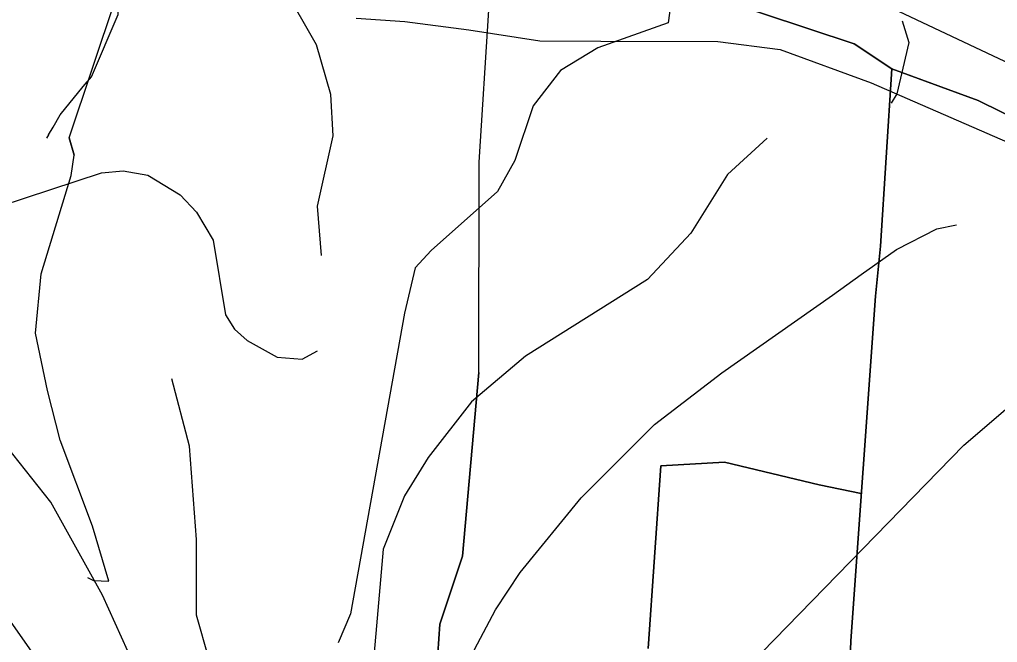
# Model space of a CAD drawing. Extents: x -662620 to -656370, y -1067090 to -1062990.
# Drawn here: x -660940.7 to -660805.1, y -1066374.1 to -1066287.9 of the extents above; entities that cross this region are included whole.
import ezdxf

# ---------------------------------------------------------------- set-up
doc = ezdxf.new("R2010")
doc.units = 0
for name, color, linetype in [('HRANICE_KATASTRÁLNÍHO_ÚZEMÍ', 7, 'Continuous'), ('OBVOD_PÚ', 7, 'Continuous'), ('ORNÁ_PŮDA_-_STÁVAJÍCÍ', 7, 'Continuous'), ('OSTATNÍ_PLOCHA_-_STÁVAJÍCÍ', 7, 'Continuous'), ('PLYNOVOD_-_STL', 7, 'Continuous'), ('SDELOVACÍ_VEDENÍ_-_PODZEMNÍ', 7, 'Continuous'), ('SILNICE_II__TŘÍDY_A_III__TŘÍDY', 7, 'Continuous'), ('Trvalý_trávní_porost_-_stávající', 7, 'Continuous'), ('VRSTEVNICE_ZDŮRAZNĚNÁ', 7, 'Continuous'), ('VRSTEVNICE_ZÁKLADNÍ', 7, 'Continuous')]:
    doc.layers.add(name, color=color, linetype=linetype)

msp = doc.modelspace()

# ---------------------------------------------------------------- linework, layer by layer
at = {"layer": 'HRANICE_KATASTRÁLNÍHO_ÚZEMÍ'}
msp.add_lwpolyline([(-660648.69, -1066360.06), (-660686.17, -1066349.12), (-660719.17, -1066338.88), (-660729.39, -1066335.47), (-660757.16, -1066323.62), (-660774.03, -1066315.64), (-660791.05, -1066307.33), (-660807.83, -1066299.1), (-660813.01, -1066297.21), (-660819.8, -1066294.7), (-660821.35, -1066319.24), (-660822.04, -1066326.19), (-660825.48, -1066373.92), (-660826.49, -1066400.83), (-660826.87, -1066440.57), (-660826.55, -1066468.46), (-660825.61, -1066500.75), (-660826.18, -1066533.89), (-660829.43, -1066569.82), (-660835.26, -1066626.26), (-660836.34, -1066657.33)], dxfattribs=at)
at = {"layer": 'OBVOD_PÚ'}
for points in [[(-660876.98, -1066307.62), (-660875.66, -1066286.57)], [(-660821.35, -1066319.24), (-660819.8, -1066294.7)], [(-660819.8, -1066294.7), (-660813.01, -1066297.21)], [(-660813.01, -1066297.21), (-660807.83, -1066299.1)], [(-660807.83, -1066299.1), (-660791.05, -1066307.33)], [(-660877.02, -1066336.75), (-660876.98, -1066307.62)], [(-660822.04, -1066326.19), (-660821.35, -1066319.24)], [(-660825.48, -1066373.92), (-660822.04, -1066326.19)], [(-660877.02, -1066336.75), (-660879.3, -1066362.2)], [(-660879.3, -1066362.2), (-660882.43, -1066371.61)], [(-660882.43, -1066371.61), (-660882.99, -1066379.72)], [(-660826.49, -1066400.83), (-660825.48, -1066373.92)]]:
    msp.add_lwpolyline(points, dxfattribs=at)
at = {"layer": 'ORNÁ_PŮDA_-_STÁVAJÍCÍ'}
for p, q in [((-660853.55, -1066374.98), (-660851.82, -1066349.69)), ((-660851.82, -1066349.69), (-660843, -1066349.18)), ((-660843, -1066349.18), (-660829.85, -1066352.33)), ((-660829.85, -1066352.33), (-660824.01, -1066353.52)), ((-660824.01, -1066353.52), (-660825.48, -1066373.92)), ((-660825.48, -1066373.92), (-660826.49, -1066400.83))]:
    msp.add_line(p, q, dxfattribs=at)
msp.add_lwpolyline([(-660853.55, -1066374.98), (-660851.82, -1066349.69), (-660843, -1066349.18), (-660829.85, -1066352.33), (-660824.01, -1066353.52), (-660825.48, -1066373.92), (-660826.49, -1066400.83)], dxfattribs=at)
at = {"layer": 'OSTATNÍ_PLOCHA_-_STÁVAJÍCÍ'}
for p, q in [((-660825.01, -1066291.23), (-660844.13, -1066284.88)), ((-660825.01, -1066291.23), (-660844.13, -1066284.88)), ((-660819.8, -1066294.7), (-660825.01, -1066291.23)), ((-660819.8, -1066294.7), (-660825.01, -1066291.23)), ((-660807.83, -1066299.1), (-660819.8, -1066294.7)), ((-660807.83, -1066299.1), (-660819.8, -1066294.7)), ((-660791.05, -1066307.33), (-660807.83, -1066299.1)), ((-660791.05, -1066307.33), (-660807.83, -1066299.1))]:
    msp.add_line(p, q, dxfattribs=at)
msp.add_lwpolyline([(-660791.05, -1066307.33), (-660807.83, -1066299.1), (-660819.8, -1066294.7), (-660825.01, -1066291.23), (-660844.13, -1066284.88), (-660860.02, -1066282.22), (-660866.51, -1066282.24), (-660872.66, -1066281.64), (-660875.55, -1066280.65), (-660875.56, -1066280.65), (-660875.23, -1066270.48), (-660859.28, -1066271.8), (-660848.09, -1066272.32), (-660839.18, -1066274.02), (-660828.57, -1066276.71), (-660809.39, -1066284.39), (-660800.72, -1066287.26)], dxfattribs=at)
msp.add_lwpolyline([(-660791.05, -1066307.33), (-660807.83, -1066299.1), (-660819.8, -1066294.7), (-660825.01, -1066291.23), (-660844.13, -1066284.88), (-660860.02, -1066282.22), (-660866.51, -1066282.24), (-660872.66, -1066281.64), (-660875.55, -1066280.65), (-660875.56, -1066280.65), (-660875.23, -1066270.48), (-660859.28, -1066271.8), (-660848.09, -1066272.32), (-660839.18, -1066274.02), (-660828.57, -1066276.71), (-660809.39, -1066284.39), (-660800.72, -1066287.26)], dxfattribs=at)
at = {"layer": 'PLYNOVOD_-_STL'}
for points in [[(-660936.67, -1066303.82), (-660936.05, -1066302.77), (-660935.05, -1066301.09), (-660931.88, -1066297.15), (-660930.74, -1066295.82), (-660927.02, -1066287.15), (-660927.09, -1066286.17)], [(-660936.67, -1066303.82), (-660936.96, -1066304.31)]]:
    msp.add_lwpolyline(points, dxfattribs=at)
at = {"layer": 'SDELOVACÍ_VEDENÍ_-_PODZEMNÍ'}
for points in [[(-660931.3, -1066365.16), (-660930.44, -1066365.58), (-660928.33, -1066365.64), (-660930.57, -1066358.03), (-660935.09, -1066346.14), (-660936.83, -1066339.24), (-660938.47, -1066331.3), (-660937.7, -1066323.1), (-660933.53, -1066309.46), (-660933.13, -1066306.66), (-660933.84, -1066304.24), (-660927.37, -1066284.9), (-660921.47, -1066270.4)], [(-660931.3, -1066365.16), (-660930.44, -1066365.58), (-660928.33, -1066365.64), (-660930.57, -1066358.03), (-660935.09, -1066346.14), (-660936.83, -1066339.24), (-660938.47, -1066331.3), (-660937.7, -1066323.1), (-660933.53, -1066309.46), (-660933.13, -1066306.66), (-660933.84, -1066304.24), (-660927.37, -1066284.9), (-660921.47, -1066270.4)], [(-660931.3, -1066365.16), (-660930.44, -1066365.58), (-660928.33, -1066365.64), (-660930.57, -1066358.03), (-660935.09, -1066346.14), (-660936.83, -1066339.24), (-660938.47, -1066331.3), (-660937.7, -1066323.1), (-660933.53, -1066309.46), (-660933.13, -1066306.66), (-660933.84, -1066304.24), (-660927.37, -1066284.9), (-660921.47, -1066270.4)], [(-660931.3, -1066365.16), (-660930.44, -1066365.58), (-660928.33, -1066365.64), (-660930.57, -1066358.03), (-660935.09, -1066346.14), (-660936.83, -1066339.24), (-660938.47, -1066331.3), (-660937.7, -1066323.1), (-660933.53, -1066309.46), (-660933.13, -1066306.66), (-660933.84, -1066304.24), (-660927.37, -1066284.9), (-660921.47, -1066270.4)], [(-660931.3, -1066365.16), (-660930.44, -1066365.58), (-660928.33, -1066365.64), (-660930.57, -1066358.03), (-660935.09, -1066346.14), (-660936.83, -1066339.24), (-660938.47, -1066331.3), (-660937.7, -1066323.1), (-660933.53, -1066309.46), (-660933.13, -1066306.66), (-660933.84, -1066304.24), (-660927.37, -1066284.9), (-660921.47, -1066270.4)], [(-660931.3, -1066365.16), (-660930.44, -1066365.58), (-660928.33, -1066365.64), (-660930.57, -1066358.03), (-660935.09, -1066346.14), (-660936.83, -1066339.24), (-660938.47, -1066331.3), (-660937.7, -1066323.1), (-660933.53, -1066309.46), (-660933.13, -1066306.66), (-660933.84, -1066304.24), (-660927.37, -1066284.9), (-660921.47, -1066270.4)], [(-660894.02, -1066287.69), (-660887.3, -1066288.13), (-660878.43, -1066289.3), (-660868.56, -1066290.81), (-660860.1, -1066290.87), (-660843.88, -1066290.9), (-660835.28, -1066292), (-660822.64, -1066296.64), (-660774.54, -1066317.53), (-660740.99, -1066332.63), (-660718.81, -1066341.64), (-660711.2, -1066343.79), (-660691.16, -1066350.06), (-660659.36, -1066359.16), (-660651.34, -1066361.62), (-660644.94, -1066364.54), (-660635.97, -1066368.26)], [(-660894.02, -1066287.69), (-660887.3, -1066288.13), (-660878.43, -1066289.3), (-660868.56, -1066290.81), (-660860.1, -1066290.87), (-660843.88, -1066290.9), (-660835.28, -1066292), (-660822.64, -1066296.64), (-660774.54, -1066317.53), (-660740.99, -1066332.63), (-660718.81, -1066341.64), (-660711.2, -1066343.79), (-660691.16, -1066350.06), (-660659.36, -1066359.16), (-660651.34, -1066361.62), (-660644.94, -1066364.54), (-660635.97, -1066368.26)], [(-660894.02, -1066287.69), (-660887.3, -1066288.13), (-660878.43, -1066289.3), (-660868.56, -1066290.81), (-660860.1, -1066290.87), (-660843.88, -1066290.9), (-660835.28, -1066292), (-660822.64, -1066296.64), (-660774.54, -1066317.53), (-660740.99, -1066332.63), (-660718.81, -1066341.64), (-660711.2, -1066343.79), (-660691.16, -1066350.06), (-660659.36, -1066359.16), (-660651.34, -1066361.62), (-660644.94, -1066364.54), (-660635.97, -1066368.26)], [(-660894.02, -1066287.69), (-660887.3, -1066288.13), (-660878.43, -1066289.3), (-660868.56, -1066290.81), (-660860.1, -1066290.87), (-660843.88, -1066290.9), (-660835.28, -1066292), (-660822.64, -1066296.64), (-660774.54, -1066317.53), (-660740.99, -1066332.63), (-660718.81, -1066341.64), (-660711.2, -1066343.79), (-660691.16, -1066350.06), (-660659.36, -1066359.16), (-660651.34, -1066361.62), (-660644.94, -1066364.54), (-660635.97, -1066368.26)], [(-660894.02, -1066287.69), (-660887.3, -1066288.13), (-660878.43, -1066289.3), (-660868.56, -1066290.81), (-660860.1, -1066290.87), (-660843.88, -1066290.9), (-660835.28, -1066292), (-660822.64, -1066296.64), (-660774.54, -1066317.53), (-660740.99, -1066332.63), (-660718.81, -1066341.64), (-660711.2, -1066343.79), (-660691.16, -1066350.06), (-660659.36, -1066359.16), (-660651.34, -1066361.62), (-660644.94, -1066364.54), (-660635.97, -1066368.26)], [(-660894.02, -1066287.69), (-660887.3, -1066288.13), (-660878.43, -1066289.3), (-660868.56, -1066290.81), (-660860.1, -1066290.87), (-660843.88, -1066290.9), (-660835.28, -1066292), (-660822.64, -1066296.64), (-660774.54, -1066317.53), (-660740.99, -1066332.63), (-660718.81, -1066341.64), (-660711.2, -1066343.79), (-660691.16, -1066350.06), (-660659.36, -1066359.16), (-660651.34, -1066361.62), (-660644.94, -1066364.54), (-660635.97, -1066368.26)], [(-660933.84, -1066304.24), (-660933.13, -1066306.66)], [(-660933.84, -1066304.24), (-660933.13, -1066306.66)], [(-660933.84, -1066304.24), (-660933.13, -1066306.66)], [(-660933.84, -1066304.24), (-660933.13, -1066306.66)]]:
    msp.add_lwpolyline(points, dxfattribs=at)
at = {"layer": 'SILNICE_II__TŘÍDY_A_III__TŘÍDY'}
msp.add_lwpolyline([(-661455.69, -1066258.23), (-661425.11, -1066264.68), (-661348.59, -1066266), (-661242.48, -1066292.61), (-661199.34, -1066308.81), (-661155.55, -1066329.47), (-661101, -1066323.85), (-661049.27, -1066285.34), (-661003.66, -1066246.5), (-660916.89, -1066269.64), (-660858.54, -1066277.24), (-660844, -1066278.23), (-660831.11, -1066280.88), (-660727.44, -1066329.77), (-660601.37, -1066369.96)], dxfattribs=at)
at = {"layer": 'Trvalý_trávní_porost_-_stávající'}
for p, q in [((-660844.13, -1066284.88), (-660825.01, -1066291.23)), ((-660876.98, -1066307.62), (-660875.66, -1066286.57)), ((-660825.01, -1066291.23), (-660819.8, -1066294.7)), ((-660819.8, -1066294.7), (-660821.35, -1066319.24)), ((-660877.02, -1066336.75), (-660876.98, -1066307.62)), ((-660821.35, -1066319.24), (-660822.04, -1066326.19)), ((-660822.04, -1066326.19), (-660824.01, -1066353.52)), ((-660879.3, -1066362.2), (-660877.02, -1066336.75)), ((-660851.82, -1066349.69), (-660853.55, -1066374.98)), ((-660843, -1066349.18), (-660851.82, -1066349.69)), ((-660829.85, -1066352.33), (-660843, -1066349.18)), ((-660824.01, -1066353.52), (-660829.85, -1066352.33)), ((-660882.43, -1066371.61), (-660879.3, -1066362.2)), ((-660882.99, -1066379.72), (-660882.43, -1066371.61))]:
    msp.add_line(p, q, dxfattribs=at)
msp.add_lwpolyline([(-660882.99, -1066379.72), (-660882.43, -1066371.61), (-660879.3, -1066362.2), (-660877.02, -1066336.75), (-660876.98, -1066307.62), (-660875.66, -1066286.57), (-660875.56, -1066280.67), (-660875.56, -1066280.65), (-660872.66, -1066281.64), (-660866.51, -1066282.24), (-660860.02, -1066282.22), (-660844.13, -1066284.88), (-660825.01, -1066291.23), (-660819.8, -1066294.7), (-660821.35, -1066319.24), (-660822.04, -1066326.19), (-660824.01, -1066353.52), (-660829.85, -1066352.33), (-660843, -1066349.18), (-660851.82, -1066349.69), (-660853.55, -1066374.98)], dxfattribs=at)
at = {"layer": 'VRSTEVNICE_ZDŮRAZNĚNÁ'}
msp.add_lwpolyline([(-660843.07, -1066380.93), (-660809.82, -1066346.82), (-660802.08, -1066340.22), (-660793.77, -1066334.35), (-660782.3, -1066328.47), (-660780.94, -1066328.15)], dxfattribs=at)
at = {"layer": 'VRSTEVNICE_ZÁKLADNÍ'}
for points in [[(-660818.85, -1066213.68), (-660830.6, -1066234.6), (-660834.04, -1066239.76), (-660850.23, -1066258.1), (-660853.39, -1066263.69), (-660854.25, -1066266.99), (-660854.39, -1066269.71), (-660850.74, -1066278.08), (-660849.98, -1066282.56), (-660850.81, -1066288.34), (-660860.55, -1066291.78), (-660865.71, -1066294.94), (-660869.49, -1066299.81), (-660872.02, -1066307.4), (-660874.45, -1066311.7), (-660883.63, -1066319.87), (-660885.86, -1066322.26), (-660887.32, -1066328.53), (-660894.81, -1066370.18), (-660896.53, -1066374.19)], [(-660818.85, -1066213.68), (-660830.6, -1066234.6), (-660834.04, -1066239.76), (-660850.23, -1066258.1), (-660853.39, -1066263.69), (-660854.25, -1066266.99), (-660854.39, -1066269.71), (-660850.74, -1066278.08), (-660849.98, -1066282.56), (-660850.81, -1066288.34), (-660860.55, -1066291.78), (-660865.71, -1066294.94), (-660869.49, -1066299.81), (-660872.02, -1066307.4), (-660874.45, -1066311.7), (-660883.63, -1066319.87), (-660885.86, -1066322.26), (-660887.32, -1066328.53), (-660894.81, -1066370.18), (-660896.53, -1066374.19)], [(-660898.84, -1066320.57), (-660899.42, -1066313.71), (-660897.24, -1066303.96), (-660897.53, -1066298.23), (-660899.53, -1066291.35), (-660904.12, -1066283.33), (-660905.12, -1066280.32), (-660902.17, -1066274.67), (-660897.67, -1066271), (-660893.52, -1066268.71), (-660887.35, -1066267.85)], [(-660898.84, -1066320.57), (-660899.42, -1066313.71), (-660897.24, -1066303.96), (-660897.53, -1066298.23), (-660899.53, -1066291.35), (-660904.12, -1066283.33), (-660905.12, -1066280.32), (-660902.17, -1066274.67), (-660897.67, -1066271), (-660893.52, -1066268.71), (-660887.35, -1066267.85)], [(-660818.35, -1066288.06), (-660817.42, -1066291.04), (-660819.1, -1066298.16), (-660819.88, -1066299.45)], [(-660818.35, -1066288.06), (-660817.42, -1066291.04), (-660819.1, -1066298.16), (-660819.88, -1066299.45)], [(-661005.3, -1066306.63), (-660999.28, -1066302.39), (-660993.55, -1066299.95), (-660986.67, -1066298.23), (-660982.09, -1066298.09), (-660977.79, -1066298.81), (-660972.63, -1066300.38), (-660961.73, -1066308.69), (-660953.71, -1066313.14), (-660947.69, -1066314.28), (-660943.39, -1066313.71), (-660929.35, -1066309.12), (-660926.34, -1066308.84), (-660922.9, -1066309.41), (-660918.45, -1066312.13), (-660916.16, -1066314.57), (-660913.87, -1066318.44), (-660912.15, -1066328.76), (-660910.92, -1066330.74), (-660909.14, -1066332.34), (-660904.98, -1066334.63), (-660901.54, -1066334.92), (-660899.39, -1066333.77)], [(-661005.3, -1066306.63), (-660999.28, -1066302.39), (-660993.55, -1066299.95), (-660986.67, -1066298.23), (-660982.09, -1066298.09), (-660977.79, -1066298.81), (-660972.63, -1066300.38), (-660961.73, -1066308.69), (-660953.71, -1066313.14), (-660947.69, -1066314.28), (-660943.39, -1066313.71), (-660929.35, -1066309.12), (-660926.34, -1066308.84), (-660922.9, -1066309.41), (-660918.45, -1066312.13), (-660916.16, -1066314.57), (-660913.87, -1066318.44), (-660912.15, -1066328.76), (-660910.92, -1066330.74), (-660909.14, -1066332.34), (-660904.98, -1066334.63), (-660901.54, -1066334.92), (-660899.39, -1066333.77)], [(-660837.05, -1066304.28), (-660842.56, -1066309.33), (-660847.65, -1066317.44), (-660853.67, -1066323.89), (-660870.58, -1066334.49), (-660878.04, -1066340.8), (-660884.06, -1066348.54), (-660887.35, -1066353.84), (-660890.28, -1066361.22), (-660892.37, -1066385.08)], [(-660837.05, -1066304.28), (-660842.56, -1066309.33), (-660847.65, -1066317.44), (-660853.67, -1066323.89), (-660870.58, -1066334.49), (-660878.04, -1066340.8), (-660884.06, -1066348.54), (-660887.35, -1066353.84), (-660890.28, -1066361.22), (-660892.37, -1066385.08)], [(-660880.19, -1066379.92), (-660874.74, -1066369.6), (-660871.3, -1066364.44), (-660862.85, -1066354.13), (-660852.67, -1066343.95), (-660843.35, -1066336.78), (-660828.02, -1066326.04), (-660824.01, -1066323.17), (-660819.13, -1066319.73), (-660813.55, -1066316.86), (-660810.82, -1066316.29)], [(-660880.19, -1066379.92), (-660874.74, -1066369.6), (-660871.3, -1066364.44), (-660862.85, -1066354.13), (-660852.67, -1066343.95), (-660843.35, -1066336.78), (-660828.02, -1066326.04), (-660824.01, -1066323.17), (-660819.13, -1066319.73), (-660813.55, -1066316.86), (-660810.82, -1066316.29)], [(-660914.44, -1066376.34), (-660916.16, -1066370.38), (-660916.16, -1066359.86), (-660917.16, -1066346.96), (-660919.6, -1066337.64)], [(-660914.44, -1066376.34), (-660916.16, -1066370.38), (-660916.16, -1066359.86), (-660917.16, -1066346.96), (-660919.6, -1066337.64)], [(-660922.18, -1066383.08), (-660929.2, -1066367.6), (-660936.37, -1066354.7), (-660942.53, -1066346.96)], [(-660922.18, -1066383.08), (-660929.2, -1066367.6), (-660936.37, -1066354.7), (-660942.53, -1066346.96)], [(-660946.4, -1066365.02), (-660939.09, -1066375.34)], [(-660946.4, -1066365.02), (-660939.09, -1066375.34)]]:
    msp.add_lwpolyline(points, dxfattribs=at)

doc.saveas('drawing.dxf')
